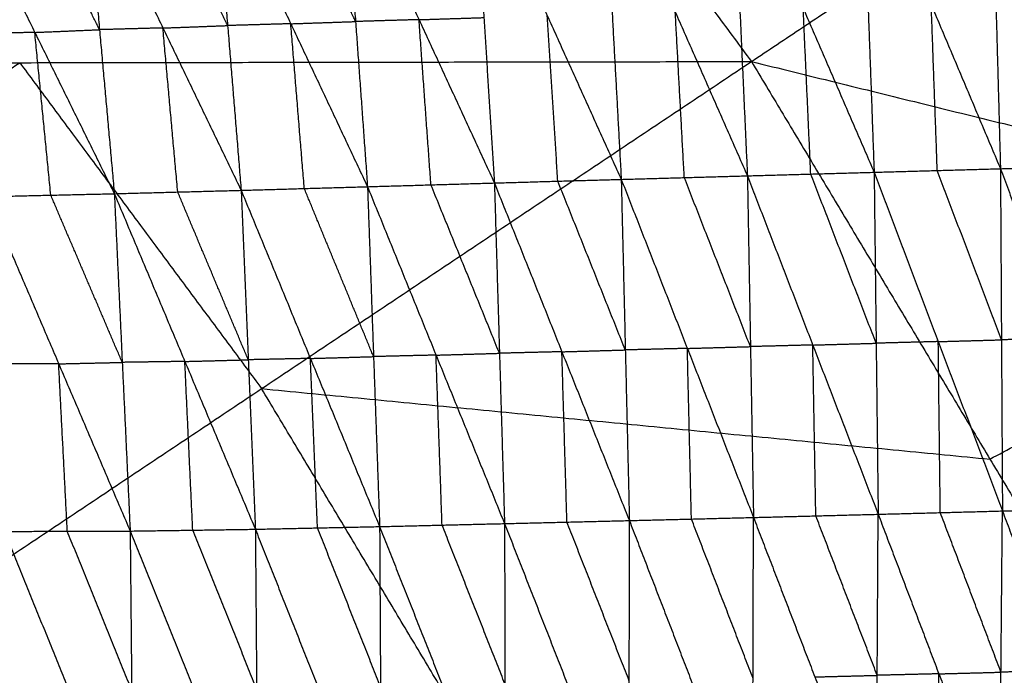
# Model space of a CAD drawing. Header units: millimetres. Extents: x -106 to 110, y -96 to 120.
# Tile 802 of 1020: x 52.63 to 59.65, y 45.02 to 49.69. Entities that reach past the tile are written whole.
import ezdxf

# ---------------------------------------------------------------- set-up
doc = ezdxf.new("R2010")
doc.units = ezdxf.units.MM
doc.header["$MEASUREMENT"] = 0
doc.layers.add('Default', color=7, linetype='Continuous', true_color=0x000000)

msp = doc.modelspace()

# ---------------------------------------------------------------- linework, layer by layer
at = {"layer": 'Default'}
for points in [[(47.4187, 49.3779, 3.952), (50.6651, 52.0422, 4.07), (53.9115, 54.7064, 4.1879)], [(53.9115, 54.7064, 4.1879), (55.8813, 52.0505, 4.1879), (57.851, 49.3946, 4.1879)], [(57.851, 49.3946, 4.1879), (60.7689, 51.3443, 4.4319), (63.6869, 53.294, 4.6759)], [(58.6395, 50.9695, -1.9709), (58.6824, 49.7871, -2.2377), (58.7254, 48.6048, -2.5045)], [(58.6395, 50.9695, -1.9709), (59.1327, 49.7998, -2.206), (59.6259, 48.6301, -2.4412)], [(59.5609, 50.9949, -1.9021), (59.5934, 49.8125, -2.1717), (59.6259, 48.6301, -2.4412)], [(59.5609, 50.9949, -1.9021), (60.0443, 49.8251, -2.1387), (60.5277, 48.6552, -2.3753)], [(55.8689, 50.8877, -2.1421), (55.9437, 49.708, -2.4035), (56.0186, 48.5284, -2.665)], [(55.8689, 50.8877, -2.1421), (56.3958, 49.7209, -2.3799), (56.9228, 48.554, -2.6178)], [(56.794, 50.9159, -2.0919), (56.8584, 49.735, -2.3548), (56.9228, 48.554, -2.6178)], [(56.794, 50.9159, -2.0919), (57.308, 49.7477, -2.3279), (57.822, 48.5794, -2.564)], [(57.7148, 50.9431, -2.0346), (57.7684, 49.7612, -2.2993), (57.822, 48.5794, -2.564)], [(57.7148, 50.9431, -2.0346), (58.2201, 49.774, -2.2695), (58.7254, 48.6048, -2.5045)], [(54.0205, 50.8261, -2.2153), (54.117, 49.651, -2.4737), (54.2134, 48.476, -2.7322)], [(54.0205, 50.8261, -2.2153), (54.5673, 49.664, -2.4596), (55.1141, 48.5019, -2.7039)], [(55.029, 49.6798, -2.4438), (54.7556, 50.2609, -2.3217), (54.4822, 50.842, -2.1995)], [(54.9439, 50.8578, -2.1837), (55.029, 49.6798, -2.4438), (55.1141, 48.5019, -2.7039)], [(54.9439, 50.8578, -2.1837), (55.4813, 49.6931, -2.4244), (56.0186, 48.5284, -2.665)], [(52.1761, 50.7527, -2.2421), (52.7427, 49.6023, -2.4951), (53.3094, 48.4519, -2.748)], [(53.2037, 49.6217, -2.4917), (52.9204, 50.1969, -2.3652), (52.637, 50.7721, -2.2387)], [(53.098, 50.7916, -2.2353), (53.2037, 49.6217, -2.4917), (53.3094, 48.4519, -2.748)], [(53.098, 50.7916, -2.2353), (53.6557, 49.6338, -2.4837), (54.2134, 48.476, -2.7322)], [(54.117, 49.651, -2.4737), (53.8381, 50.23, -2.3495), (53.5593, 50.8089, -2.2253)], [(58.2737, 48.5921, -2.5342), (58.2469, 49.183, -2.4019), (58.2201, 49.774, -2.2695)], [(59.1756, 48.6174, -2.4728), (59.1542, 49.2086, -2.3394), (59.1327, 49.7998, -2.206)], [(55.4813, 49.6931, -2.4244), (55.2551, 49.6865, -2.4341), (55.029, 49.6798, -2.4438)], [(55.4813, 49.6931, -2.4244), (55.7125, 49.7006, -2.414), (55.9437, 49.708, -2.4035)], [(55.5664, 48.5151, -2.6845), (55.5238, 49.1041, -2.5544), (55.4813, 49.6931, -2.4244)], [(56.4707, 48.5412, -2.6414), (56.4333, 49.131, -2.5107), (56.3958, 49.7209, -2.3799)], [(57.3724, 48.5667, -2.5909), (57.3402, 49.1572, -2.4594), (57.308, 49.7477, -2.3279)], [(52.7427, 49.6023, -2.4951), (52.9732, 49.612, -2.4934), (53.2037, 49.6217, -2.4917)], [(53.6557, 49.6338, -2.4837), (53.4297, 49.6278, -2.4877), (53.2037, 49.6217, -2.4917)], [(53.6557, 49.6338, -2.4837), (53.8863, 49.6424, -2.4787), (54.117, 49.651, -2.4737)], [(53.7614, 48.4639, -2.7401), (53.7086, 49.0488, -2.6119), (53.6557, 49.6338, -2.4837)], [(54.5673, 49.664, -2.4596), (54.3421, 49.6575, -2.4667), (54.117, 49.651, -2.4737)], [(54.5673, 49.664, -2.4596), (54.7982, 49.6719, -2.4517), (55.029, 49.6798, -2.4438)], [(54.6637, 48.4889, -2.718), (54.6155, 49.0765, -2.5888), (54.5673, 49.664, -2.4596)], [(52.7427, 49.6023, -2.4951), (52.5163, 49.597, -2.4954), (52.2899, 49.5918, -2.4957)], [(52.8566, 48.4414, -2.7487), (52.7997, 49.0218, -2.6219), (52.7427, 49.6023, -2.4951)], [(47.4187, 49.3779, 3.952), (52.6349, 49.3863, 4.07), (57.851, 49.3946, 4.1879)], [(49.143, 47.0531, 3.952), (50.8889, 48.2197, 4.011), (52.6349, 49.3863, 4.07)], [(50.8672, 44.7282, 3.952), (54.3591, 47.0614, 4.07), (57.851, 49.3946, 4.1879)], [(52.6349, 49.3863, 4.07), (53.497, 48.2239, 4.07), (54.3591, 47.0614, 4.07)], [(57.851, 49.3946, 4.1879), (59.551, 46.5585, 4.1879), (61.2509, 43.7223, 4.1879)], [(57.851, 49.3946, 4.1879), (62.6459, 48.2128, 4.4319), (67.4409, 47.0309, 4.6759)], [(59.6259, 48.6301, -2.4412), (60.0768, 48.6427, -2.4083), (60.5277, 48.6552, -2.3753)], [(56.9228, 48.554, -2.6178), (57.3724, 48.5667, -2.5909), (57.822, 48.5794, -2.564)], [(57.822, 48.5794, -2.564), (58.2737, 48.5921, -2.5342), (58.7254, 48.6048, -2.5045)], [(57.822, 48.5794, -2.564), (57.8437, 47.3609, -2.5801), (57.8655, 46.1423, -2.5963)], [(57.822, 48.5794, -2.564), (58.2881, 47.3723, -2.5535), (58.7542, 46.1653, -2.543)], [(58.7398, 47.385, -2.5237), (58.5067, 47.9886, -2.529), (58.2737, 48.5921, -2.5342)], [(58.7254, 48.6048, -2.5045), (59.1756, 48.6174, -2.4728), (59.6259, 48.6301, -2.4412)], [(58.7254, 48.6048, -2.5045), (58.7398, 47.385, -2.5237), (58.7542, 46.1653, -2.543)], [(58.7254, 48.6048, -2.5045), (59.1827, 47.3968, -2.4955), (59.64, 46.1888, -2.4866)], [(59.633, 47.4094, -2.4639), (59.4043, 48.0134, -2.4684), (59.1756, 48.6174, -2.4728)], [(59.6259, 48.6301, -2.4412), (59.633, 47.4094, -2.4639), (59.64, 46.1888, -2.4866)], [(59.6259, 48.6301, -2.4412), (60.0765, 47.4214, -2.4347), (60.527, 46.2128, -2.4281)], [(54.2134, 48.476, -2.7322), (54.6637, 48.4889, -2.718), (55.1141, 48.5019, -2.7039)], [(55.1141, 48.5019, -2.7039), (55.5664, 48.5151, -2.6845), (56.0186, 48.5284, -2.665)], [(55.1141, 48.5019, -2.7039), (55.1573, 47.2896, -2.7123), (55.2006, 46.0773, -2.7208)], [(55.1141, 48.5019, -2.7039), (55.6026, 47.3003, -2.6952), (56.091, 46.0987, -2.6866)], [(56.0548, 47.3135, -2.6758), (55.8106, 47.9143, -2.6801), (55.5664, 48.5151, -2.6845)], [(56.0186, 48.5284, -2.665), (56.4707, 48.5412, -2.6414), (56.9228, 48.554, -2.6178)], [(56.0186, 48.5284, -2.665), (56.0548, 47.3135, -2.6758), (56.091, 46.0987, -2.6866)], [(56.0186, 48.5284, -2.665), (56.4997, 47.3243, -2.6548), (56.9808, 46.1202, -2.6445)], [(56.9518, 47.3371, -2.6312), (56.7113, 47.9392, -2.6363), (56.4707, 48.5412, -2.6414)], [(56.9228, 48.554, -2.6178), (56.9518, 47.3371, -2.6312), (56.9808, 46.1202, -2.6445)], [(56.9228, 48.554, -2.6178), (57.3942, 47.3482, -2.6071), (57.8655, 46.1423, -2.5963)], [(57.8437, 47.3609, -2.5801), (57.6081, 47.9638, -2.5855), (57.3724, 48.5667, -2.5909)], [(52.4037, 48.431, -2.7493), (52.8566, 48.4414, -2.7487), (53.3094, 48.4519, -2.748)], [(52.4037, 48.431, -2.7493), (52.913, 47.2382, -2.7533), (53.4223, 46.0454, -2.7573)], [(53.3659, 47.2486, -2.7527), (53.1112, 47.845, -2.7507), (52.8566, 48.4414, -2.7487)], [(53.3094, 48.4519, -2.748), (53.7614, 48.4639, -2.7401), (54.2134, 48.476, -2.7322)], [(53.3094, 48.4519, -2.748), (53.3659, 47.2486, -2.7527), (53.4223, 46.0454, -2.7573)], [(53.3094, 48.4519, -2.748), (53.8121, 47.2551, -2.7465), (54.3148, 46.0583, -2.745)], [(54.2641, 47.2671, -2.7386), (54.0127, 47.8655, -2.7393), (53.7614, 48.4639, -2.7401)], [(54.2134, 48.476, -2.7322), (54.2641, 47.2671, -2.7386), (54.3148, 46.0583, -2.745)], [(54.2134, 48.476, -2.7322), (54.707, 47.2766, -2.7265), (55.2006, 46.0773, -2.7208)], [(55.1573, 47.2896, -2.7123), (54.9105, 47.8893, -2.7152), (54.6637, 48.4889, -2.718)], [(59.551, 46.5585, 4.1879), (61.0985, 47.3856, 4.3099), (62.6459, 48.2128, 4.4319)], [(58.2881, 47.3723, -2.5535), (58.5139, 47.3787, -2.5386), (58.7398, 47.385, -2.5237)], [(59.1827, 47.3968, -2.4955), (58.9613, 47.3909, -2.5096), (58.7398, 47.385, -2.5237)], [(59.1827, 47.3968, -2.4955), (59.4078, 47.4031, -2.4797), (59.633, 47.4094, -2.4639)], [(59.1971, 46.177, -2.5148), (59.1899, 46.7869, -2.5052), (59.1827, 47.3968, -2.4955)], [(60.0765, 47.4214, -2.4347), (59.8547, 47.4154, -2.4493), (59.633, 47.4094, -2.4639)], [(55.6026, 47.3003, -2.6952), (55.8287, 47.3069, -2.6855), (56.0548, 47.3135, -2.6758)], [(56.4997, 47.3243, -2.6548), (56.2773, 47.3189, -2.6653), (56.0548, 47.3135, -2.6758)], [(56.4997, 47.3243, -2.6548), (56.7258, 47.3307, -2.643), (56.9518, 47.3371, -2.6312)], [(56.5359, 46.1095, -2.6655), (56.5178, 46.7169, -2.6602), (56.4997, 47.3243, -2.6548)], [(57.3942, 47.3482, -2.6071), (57.173, 47.3426, -2.6191), (56.9518, 47.3371, -2.6312)], [(57.3942, 47.3482, -2.6071), (57.6189, 47.3545, -2.5936), (57.8437, 47.3609, -2.5801)], [(57.4231, 46.1313, -2.6204), (57.4086, 46.7397, -2.6137), (57.3942, 47.3482, -2.6071)], [(58.2881, 47.3723, -2.5535), (58.0659, 47.3666, -2.5668), (57.8437, 47.3609, -2.5801)], [(58.3099, 46.1538, -2.5697), (58.299, 46.7631, -2.5616), (58.2881, 47.3723, -2.5535)], [(52.913, 47.2382, -2.7533), (52.689, 47.2375, -2.7528), (52.4649, 47.2369, -2.7523)], [(52.913, 47.2382, -2.7533), (53.1394, 47.2434, -2.753), (53.3659, 47.2486, -2.7527)], [(52.9742, 46.0441, -2.7563), (52.9436, 46.6411, -2.7548), (52.913, 47.2382, -2.7533)], [(53.8121, 47.2551, -2.7465), (53.589, 47.2518, -2.7496), (53.3659, 47.2486, -2.7527)], [(53.8121, 47.2551, -2.7465), (54.0381, 47.2611, -2.7426), (54.2641, 47.2671, -2.7386)], [(53.8685, 46.0518, -2.7512), (53.8403, 46.6535, -2.7488), (53.8121, 47.2551, -2.7465)], [(54.707, 47.2766, -2.7265), (54.4855, 47.2719, -2.7325), (54.2641, 47.2671, -2.7386)], [(54.707, 47.2766, -2.7265), (54.9322, 47.2831, -2.7194), (55.1573, 47.2896, -2.7123)], [(54.7577, 46.0678, -2.7329), (54.7323, 46.6722, -2.7297), (54.707, 47.2766, -2.7265)], [(55.6026, 47.3003, -2.6952), (55.3799, 47.2949, -2.7038), (55.1573, 47.2896, -2.7123)], [(55.6458, 46.088, -2.7037), (55.6242, 46.6941, -2.6995), (55.6026, 47.3003, -2.6952)], [(54.3591, 47.0614, 4.07), (56.955, 46.8099, 4.1289), (59.551, 46.5585, 4.1879)], [(56.0591, 44.2252, 4.07), (55.2091, 45.6433, 4.07), (54.3591, 47.0614, 4.07)], [(58.7542, 46.1653, -2.543), (59.1971, 46.177, -2.5148), (59.64, 46.1888, -2.4866)], [(59.6193, 43.8886, -2.0955), (59.6297, 45.0387, -2.291), (59.64, 46.1888, -2.4866)], [(59.64, 46.1888, -2.4866), (60.0835, 46.2008, -2.4573), (60.527, 46.2128, -2.4281)], [(59.64, 46.1888, -2.4866), (60.0695, 45.0498, -2.2655), (60.499, 43.9109, -2.0444)], [(56.091, 46.0987, -2.6866), (56.5359, 46.1095, -2.6655), (56.9808, 46.1202, -2.6445)], [(56.9801, 43.828, -2.2297), (56.9804, 44.9741, -2.4371), (56.9808, 46.1202, -2.6445)], [(56.9808, 46.1202, -2.6445), (57.4231, 46.1313, -2.6204), (57.8655, 46.1423, -2.5963)], [(56.9808, 46.1202, -2.6445), (57.4197, 44.9836, -2.4169), (57.8587, 43.847, -2.1893)], [(57.8621, 44.9947, -2.3928), (57.6426, 45.563, -2.5066), (57.4231, 46.1313, -2.6204)], [(57.8587, 43.847, -2.1893), (57.8621, 44.9947, -2.3928), (57.8655, 46.1423, -2.5963)], [(57.8655, 46.1423, -2.5963), (58.3099, 46.1538, -2.5697), (58.7542, 46.1653, -2.543)], [(57.8655, 46.1423, -2.5963), (58.3031, 45.0048, -2.3702), (58.7407, 43.8673, -2.1441)], [(58.7475, 45.0163, -2.3435), (58.5287, 45.585, -2.4566), (58.3099, 46.1538, -2.5697)], [(58.7407, 43.8673, -2.1441), (58.7475, 45.0163, -2.3435), (58.7542, 46.1653, -2.543)], [(58.7542, 46.1653, -2.543), (59.1868, 45.0269, -2.3193), (59.6193, 43.8886, -2.0955)], [(59.6297, 45.0387, -2.291), (59.4134, 45.6078, -2.4029), (59.1971, 46.177, -2.5148)], [(52.5262, 46.0428, -2.7554), (52.9742, 46.0441, -2.7563), (53.4223, 46.0454, -2.7573)], [(52.5262, 46.0428, -2.7554), (52.9851, 44.9101, -2.5376), (53.444, 43.7773, -2.3197)], [(53.4332, 44.9114, -2.5385), (53.2037, 45.4777, -2.6474), (52.9742, 46.0441, -2.7563)], [(53.4223, 46.0454, -2.7573), (53.8685, 46.0518, -2.7512), (54.3148, 46.0583, -2.745)], [(53.4223, 46.0454, -2.7573), (53.4332, 44.9114, -2.5385), (53.444, 43.7773, -2.3197)], [(53.4223, 46.0454, -2.7573), (53.8777, 44.9131, -2.5342), (54.333, 43.7808, -2.3111)], [(54.3239, 44.9195, -2.528), (54.0962, 45.4857, -2.6396), (53.8685, 46.0518, -2.7512)], [(54.3148, 46.0583, -2.745), (54.7577, 46.0678, -2.7329), (55.2006, 46.0773, -2.7208)], [(54.3148, 46.0583, -2.745), (54.3239, 44.9195, -2.528), (54.333, 43.7808, -2.3111)], [(54.3148, 46.0583, -2.745), (54.7638, 44.926, -2.5186), (55.2129, 43.7938, -2.2921)], [(55.2068, 44.9355, -2.5065), (54.9822, 45.5016, -2.6197), (54.7577, 46.0678, -2.7329)], [(55.2006, 46.0773, -2.7208), (55.6458, 46.088, -2.7037), (56.091, 46.0987, -2.6866)], [(55.2006, 46.0773, -2.7208), (55.2068, 44.9355, -2.5065), (55.2129, 43.7938, -2.2921)], [(55.2006, 46.0773, -2.7208), (55.6487, 44.9438, -2.4926), (56.0968, 43.8104, -2.2644)], [(56.0939, 44.9546, -2.4755), (55.8699, 45.5213, -2.5896), (55.6458, 46.088, -2.7037)], [(56.091, 46.0987, -2.6866), (56.0939, 44.9546, -2.4755), (56.0968, 43.8104, -2.2644)], [(56.091, 46.0987, -2.6866), (56.5355, 44.9634, -2.4581), (56.9801, 43.828, -2.2297)], [(56.9804, 44.9741, -2.4371), (56.7582, 45.5418, -2.5513), (56.5359, 46.1095, -2.6655)], [(58.3031, 45.0048, -2.3702), (58.5253, 45.0105, -2.3569), (58.7475, 45.0163, -2.3435)], [(59.1868, 45.0269, -2.3193), (58.9671, 45.0216, -2.3314), (58.7475, 45.0163, -2.3435)], [(59.18, 43.8779, -2.1198), (59.1834, 44.4524, -2.2195), (59.1868, 45.0269, -2.3193)], [(59.1868, 45.0269, -2.3193), (59.4082, 45.0328, -2.3051), (59.6297, 45.0387, -2.291)], [(60.0695, 45.0498, -2.2655), (59.8496, 45.0443, -2.2783), (59.6297, 45.0387, -2.291)]]:
    msp.add_open_spline(points, degree=2, dxfattribs=at)

doc.saveas('drawing.dxf')
